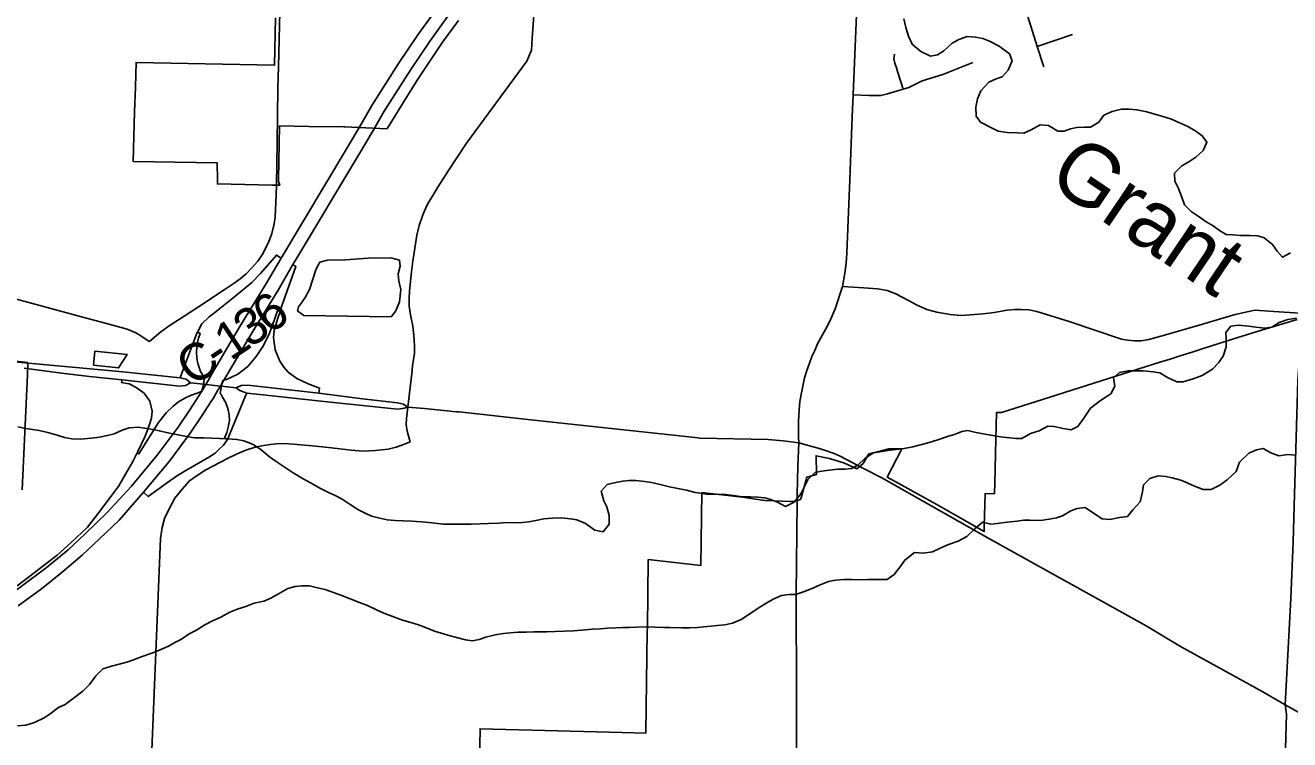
# Model space of a CAD drawing. Extents: x 114843 to 284848, y 317643 to 566895.
# Drawn here: x 179255 to 189485, y 339671 to 345452 of the extents above; entities that cross this region are included whole.
import ezdxf

# ---------------------------------------------------------------- set-up
doc = ezdxf.new("R2010")
doc.units = 0
for name, color, linetype in [('GM_X_City_Street', 7, 'Continuous'), ('GM_X_Corporation', 7, 'Continuous'), ('GM_X_County_Road', 7, 'Continuous'), ('GM_X_County_Road_Text', 7, 'Continuous'), ('GM_X_Interchange_Ramps', 7, 'Continuous'), ('GM_X_Interstate_Route', 7, 'Continuous'), ('GM_X_Minor_Lake', 7, 'Continuous'), ('GM_X_Minor_River', 7, 'Continuous'), ('GM_X_Minor_River_Text', 7, 'Continuous'), ('GM_X_State_Route', 7, 'Continuous'), ('GM_X_Township_Road', 7, 'Continuous')]:
    doc.layers.add(name, color=color, linetype=linetype)

msp = doc.modelspace()

# ---------------------------------------------------------------- linework, layer by layer
at = {"layer": 'GM_X_City_Street'}
msp.add_line((187443, 345281), (187729, 345377), dxfattribs=at)
for points in [[(186353, 346128), (186461, 346125), (186527, 346102), (186669, 346025), (186916, 345912), (187103, 345848), (187223, 345815), (187281, 345780), (187320, 345681), (187364, 345531), (187443, 345281), (187497, 345117)], [(182351, 342363), (182382, 342633), (182389, 342696), (182403, 342799), (182405, 342859), (182399, 342942), (182391, 343016), (182373, 343110), (182362, 343180), (182360, 343240), (182363, 343304), (182380, 343456), (182392, 343544), (182423, 343754), (182442, 343832), (182472, 343919), (182506, 344000), (182592, 344143), (182674, 344269), (182825, 344498), (183312, 345163), (183352, 345251), (183357, 345349), (183381, 345686)], [(185953, 344889), (186079, 344883), (186177, 344883), (186232, 344896), (186359, 344936), (186404, 344948), (186512, 345002), (186680, 345055), (186921, 345150)], [(186359, 344936), (186315, 345070), (186304, 345107), (186290, 345146), (186283, 345181), (186288, 345218)], [(185867, 343339), (186039, 343327), (186150, 343318), (186229, 343306), (186299, 343279), (186395, 343227), (186472, 343187), (186549, 343153), (186631, 343130), (186738, 343111), (186825, 343104), (186899, 343109), (187005, 343118), (187094, 343129), (187199, 343147), (187261, 343152), (187311, 343153), (187374, 343149), (187440, 343135), (187702, 343056), (188125, 342911), (188174, 342903), (188228, 342899), (188282, 342899), (188345, 342908), (188490, 342949), (188752, 343024), (189044, 343111), (189204, 343148), (189357, 343135), (189610, 343119)]]:
    msp.add_lwpolyline(points, dxfattribs=at)
at = {"layer": 'GM_X_Corporation'}
for points in [[(181279, 345511), (181272, 345130), (180152, 345152), (180146, 344951), (180139, 344752), (180133, 344551), (180127, 344351), (180808, 344338), (180811, 344203), (180810, 344168), (181254, 344158), (181314, 344157), (181304, 344189), (181304, 344207), (181313, 344639), (181549, 344633), (181832, 344629), (181840, 344629), (182180, 344615), (182185, 344619), (182336, 344864), (182436, 345025), (182631, 345316), (182759, 345492)], [(189545, 343072), (189322, 343005), (189258, 342986), (189058, 342922), (188964, 342893), (188785, 342836), (188695, 342807), (188606, 342779), (188519, 342751), (188435, 342725), (187484, 342423), (187153, 342318), (187113, 342318), (187107, 342103), (187099, 341748), (187098, 341662), (187020, 341661), (187012, 341399), (187013, 341355), (186782, 341488), (186631, 341573), (186571, 341606), (186324, 341743), (186228, 341796), (186346, 342025), (186241, 342024), (186180, 342009), (186080, 341984), (186033, 341905), (185982, 341863), (185884, 341908), (185763, 341947), (185653, 341968), (185656, 341816), (185578, 341796), (185562, 341737), (185534, 341639), (185527, 341615), (185477, 341598), (185448, 341599), (185239, 341607), (185219, 341610), (185059, 341634), (184892, 341653), (184730, 341672), (184720, 341080), (184296, 341129), (184288, 340577), (184287, 340553), (184275, 339723), (184085, 339728), (182935, 339760), (182924, 339218)], [(179230, 341692), (179272, 342623), (179275, 342723), (177612, 342905)]]:
    msp.add_lwpolyline(points, dxfattribs=at)
msp.add_lwpolyline([(179807, 342702), (180010, 342680), (180079, 342788), (179819, 342816)], close=True, dxfattribs=at)
at = {"layer": 'GM_X_County_Road'}
for points in [[(185513, 342073), (185511, 342119), (185512, 342248), (185517, 342339), (185523, 342408), (185532, 342464), (185542, 342517), (185560, 342598), (185578, 342658), (185600, 342719), (185620, 342772), (185642, 342820), (185666, 342873), (185731, 342995), (185768, 343064), (185808, 343158), (185867, 343339), (185887, 343447), (185896, 343528), (185902, 343607), (185904, 343675), (185925, 344205), (185945, 344713), (185953, 344889), (186010, 346258)], [(181287, 344164), (181293, 344501), (181299, 344947), (181303, 345115), (181314, 345562)], [(181222, 343694), (181250, 343768), (181268, 343846), (181276, 343900), (181281, 343963), (181283, 344014), (181287, 344153), (181287, 344164)], [(180262, 342897), (180352, 342971), (180428, 343025), (180540, 343098), (180648, 343169), (180865, 343311), (180946, 343366), (180995, 343399), (181043, 343442), (181086, 343486), (181136, 343544), (181176, 343602), (181218, 343685), (181222, 343694)], [(178240, 343425), (178295, 343429), (178356, 343428), (178405, 343427), (178462, 343420), (178520, 343410), (178578, 343398), (178823, 343331), (179095, 343260), (179709, 343093), (179953, 343027), (180080, 342994), (180111, 342980), (180149, 342963), (180181, 342944), (180258, 342894), (180262, 342897)], [(180270, 339390), (180349, 341300), (180362, 341387), (180382, 341460), (180414, 341529), (180466, 341626), (180524, 341698), (180585, 341765), (180637, 341803), (180715, 341855), (180891, 341947), (180970, 341985), (181040, 342014), (181115, 342038), (181183, 342052), (181238, 342059), (181285, 342064), (181348, 342067), (181425, 342063), (181607, 342047), (181734, 342032), (181891, 342014), (181990, 342007), (182090, 342010), (182191, 342022), (182257, 342039), (182323, 342061), (182369, 342080), (182345, 342167), (182338, 342221), (182340, 342269), (182351, 342363)], [(185499, 341596), (185499, 341654), (185506, 341884), (185513, 342073)], [(185486, 337772), (185489, 338308), (185495, 339398), (185496, 340014), (185491, 340851), (185499, 341591), (185499, 341596)]]:
    msp.add_lwpolyline(points, dxfattribs=at)
at = {"layer": 'GM_X_Interchange_Ramps'}
msp.add_line((180951, 343258), (180829, 343160), dxfattribs=at)
for points in [[(181325, 343568), (181287, 343593), (181158, 343443), (181089, 343371), (180951, 343258)], [(181631, 342476), (181636, 342516), (181545, 342551), (181453, 342593), (181381, 342646), (181347, 342686), (181314, 342734), (181277, 342827), (181263, 342926), (181270, 342981), (181285, 343035), (181296, 343075), (181317, 343135), (181321, 343151), (181443, 343501), (181419, 343515)], [(180829, 343160), (180799, 343135), (180742, 343093), (180684, 343035), (180648, 342970)], [(180843, 342532), (180848, 342556), (180852, 342576), (180862, 342579), (180882, 342585), (180975, 342628), (181056, 342692), (181122, 342771), (181177, 342853), (181225, 342947), (181256, 343025), (181300, 343157), (181321, 343151)], [(180648, 342970), (180643, 342960), (180513, 342614), (180509, 342600)], [(180648, 342970), (180671, 342958), (180656, 342919), (180646, 342874), (180640, 342812), (180644, 342759), (180651, 342714), (180672, 342650), (180706, 342598), (180696, 342547)], [(180038, 342582), (180035, 342561), (180095, 342550), (180152, 342521), (180218, 342475), (180262, 342409), (180281, 342330), (180277, 342274), (180261, 342221), (180225, 342128), (180166, 342003), (180160, 341992), (180123, 341918), (180067, 341819), (180011, 341725), (179862, 341524), (179758, 341390), (179627, 341267), (179514, 341164), (179327, 341021), (179189, 340917)], [(180696, 342547), (180683, 342491), (180653, 342478), (180591, 342456), (180545, 342434), (180494, 342404), (180452, 342371), (180396, 342316), (180333, 342239), (180175, 341984), (180160, 341992)], [(180891, 342100), (180866, 342112), (180885, 342156), (180897, 342199), (180907, 342255), (180905, 342301), (180893, 342351), (180877, 342396), (180851, 342444), (180839, 342464), (180831, 342473), (180843, 342532)], [(180891, 342100), (181038, 342453), (181047, 342475)], [(180555, 341848), (180574, 341859), (180747, 341960), (180791, 341990), (180823, 342022), (180860, 342055), (180891, 342100)], [(180213, 341675), (180249, 341638), (180406, 341751), (180486, 341810), (180555, 341848)]]:
    msp.add_lwpolyline(points, dxfattribs=at)
at = {"layer": 'GM_X_Interstate_Route'}
for points in [[(181972, 344653), (182060, 344803), (182275, 345142), (182432, 345374), (182642, 345667), (182794, 345873), (183017, 346154), (183181, 346355), (183395, 346595), (183659, 346876), (183841, 347059)], [(182069, 344601), (182159, 344756), (182374, 345095), (182531, 345326), (182741, 345620), (182893, 345826), (183116, 346107), (183280, 346308), (183325, 346359)], [(180731, 342572), (180763, 342626), (180992, 343015), (181201, 343356), (181325, 343568), (181852, 344448), (181972, 344653)], [(181419, 343515), (181446, 343560), (181951, 344401), (182069, 344601)], [(180814, 342499), (180834, 342533), (180848, 342556), (180862, 342579), (181091, 342967), (181300, 343309), (181419, 343515)], [(179140, 340850), (179222, 340910), (179425, 341061), (179601, 341208), (179742, 341340), (179914, 341507), (180114, 341723), (180323, 341972), (180491, 342200), (180586, 342339), (180683, 342491), (180715, 342545), (180731, 342572)], [(180757, 342406), (180775, 342433), (180814, 342499)], [(179197, 340753), (179387, 340892), (179555, 341027), (179716, 341164), (179856, 341295), (180015, 341447), (180213, 341675), (180422, 341925), (180590, 342152), (180685, 342292), (180757, 342406)]]:
    msp.add_lwpolyline(points, dxfattribs=at)
at = {"layer": 'GM_X_Minor_Lake'}
for points in [[(182216, 343094), (182254, 343140), (182284, 343214), (182294, 343315), (182278, 343381), (182273, 343441), (182289, 343503), (182283, 343551), (182213, 343571), (182029, 343567), (181846, 343554), (181700, 343550), (181638, 343536), (181608, 343482), (181582, 343398), (181554, 343314), (181520, 343248), (181490, 343205), (181466, 343175), (181458, 343141), (181509, 343104)], [(182216, 343094), (182254, 343140), (182284, 343214), (182294, 343315), (182278, 343381), (182273, 343441), (182289, 343503), (182283, 343551), (182213, 343571), (182029, 343567), (181846, 343554), (181700, 343550), (181638, 343536), (181608, 343482), (181582, 343398), (181554, 343314), (181520, 343248), (181490, 343205), (181466, 343175), (181458, 343141), (181509, 343103)], [(181509, 343104), (182216, 343094)]]:
    msp.add_lwpolyline(points, dxfattribs=at)
at = {"layer": 'GM_X_Minor_River'}
for points in [[(187608, 344596), (187534, 344642), (187466, 344646), (187392, 344606), (187334, 344580), (187284, 344582), (187198, 344584), (187126, 344596), (187072, 344621), (186984, 344667), (186948, 344717), (186946, 344789), (186958, 344857), (186986, 344921), (187050, 344993), (187110, 345019), (187160, 345035), (187206, 345089), (187239, 345165), (187219, 345222), (187135, 345282), (187057, 345324), (187001, 345344), (186943, 345356), (186875, 345360), (186807, 345338), (186754, 345306), (186688, 345246), (186636, 345214), (186578, 345202), (186500, 345241), (186430, 345299), (186400, 345365), (186380, 345433), (186364, 345505)], [(189492, 343611), (189426, 343575), (189384, 343625), (189346, 343679), (189278, 343732), (189226, 343748), (189162, 343752), (189088, 343752), (189028, 343756), (188970, 343760), (188918, 343792), (188866, 343828), (188808, 343861), (188752, 343903), (188688, 343945), (188634, 343999), (188612, 344061), (188584, 344131), (188556, 344190), (188552, 344254), (188612, 344314), (188670, 344348), (188726, 344384), (188786, 344440), (188815, 344506), (188777, 344558), (188725, 344596), (188661, 344632), (188587, 344666), (188529, 344693), (188459, 344713), (188393, 344733), (188329, 344751), (188247, 344767), (188185, 344773), (188123, 344773), (188048, 344755), (187982, 344725), (187940, 344669), (187874, 344627), (187824, 344627), (187764, 344626), (187712, 344614), (187660, 344596), (187608, 344596)], [(189539, 343082), (189469, 343070), (189399, 343048), (189341, 343010), (189285, 343000), (189211, 343008), (189153, 343016), (189069, 343024), (189010, 343018), (188968, 342966), (188970, 342914), (188972, 342850), (188946, 342774), (188910, 342720), (188860, 342668), (188776, 342618), (188704, 342592), (188624, 342568), (188573, 342568), (188497, 342602), (188433, 342639), (188379, 342649), (188299, 342655), (188239, 342657), (188179, 342655), (188109, 342643), (188059, 342599), (188069, 342531), (188037, 342469), (187953, 342415), (187873, 342353), (187820, 342273), (187770, 342205), (187718, 342177), (187652, 342189), (187580, 342205), (187528, 342209), (187458, 342171), (187388, 342149), (187318, 342109), (187268, 342107), (187144, 342123), (187066, 342135), (187004, 342146), (186936, 342160), (186882, 342172), (186832, 342164), (186774, 342140), (186724, 342126), (186639, 342098), (186567, 342076), (186499, 342058), (186435, 342042), (186367, 342026), (186301, 342018), (186251, 342014), (186185, 342004), (186117, 341992), (186049, 341949), (185991, 341892), (185939, 341866), (185889, 341861), (185829, 341859), (185758, 341851), (185698, 341845), (185646, 341833), (185586, 341777), (185558, 341715), (185530, 341661), (185476, 341593), (185406, 341557), (185342, 341593), (185288, 341615), (185236, 341627), (185182, 341633), (185122, 341635), (185058, 341637), (185000, 341645), (184924, 341655), (184860, 341658), (184785, 341656), (184731, 341662), (184675, 341672), (184605, 341690)], [(184605, 341690), (184547, 341700), (184467, 341716), (184393, 341736), (184321, 341753), (184267, 341761), (184195, 341769), (184139, 341769), (184089, 341763), (184019, 341749), (183963, 341735), (183915, 341683), (183937, 341605), (183959, 341555), (183979, 341484), (183979, 341416), (183930, 341354), (183862, 341366), (183788, 341419), (183718, 341449), (183666, 341457), (183592, 341467), (183520, 341463), (183450, 341457), (183400, 341447), (183328, 341435), (183278, 341429), (183214, 341427), (183160, 341428), (183084, 341424), (183004, 341420), (182936, 341418), (182864, 341416), (182812, 341416), (182754, 341414), (182690, 341414), (182640, 341416), (182570, 341422), (182494, 341430), (182386, 341439), (182313, 341443), (182249, 341445), (182183, 341451), (182125, 341463), (182057, 341481), (182005, 341503), (181947, 341533), (181885, 341574), (181819, 341616), (181763, 341646), (181709, 341670), (181637, 341706), (181567, 341746), (181503, 341783), (181423, 341831), (181365, 341867), (181286, 341921), (181232, 341961), (181162, 342018), (181094, 342062), (181024, 342088), (180966, 342100), (180896, 342106), (180827, 342108), (180765, 342110), (180699, 342114), (180623, 342114), (180559, 342125), (180491, 342137), (180409, 342155), (180341, 342169), (180289, 342181), (180221, 342193), (180169, 342199), (180097, 342195), (180039, 342175), (179975, 342147), (179921, 342133), (179855, 342120), (179787, 342110), (179703, 342104), (179631, 342106), (179573, 342116), (179513, 342136), (179439, 342156), (179367, 342174), (179315, 342182), (179261, 342190), (179195, 342203)], [(189535, 341972), (189471, 341978), (189397, 341968), (189331, 341992), (189269, 342026), (189215, 342016), (189153, 341990), (189079, 341918), (189051, 341840), (188979, 341774), (188920, 341730), (188850, 341696), (188784, 341696), (188714, 341722), (188656, 341750), (188604, 341770), (188534, 341791), (188482, 341801), (188422, 341805), (188354, 341785), (188302, 341733), (188294, 341677), (188276, 341597), (188216, 341531), (188172, 341476), (188109, 341469), (188031, 341453), (187967, 341459), (187897, 341505), (187829, 341549), (187765, 341543), (187715, 341523), (187647, 341483), (187597, 341465), (187539, 341455), (187469, 341445), (187383, 341448), (187331, 341446), (187281, 341440), (187227, 341434), (187177, 341428), (187119, 341420), (187067, 341416), (186999, 341430), (186941, 341380), (186874, 341316), (186804, 341278), (186724, 341250), (186656, 341222), (186594, 341192), (186520, 341180), (186450, 341186), (186370, 341124), (186332, 341068), (186284, 341008), (186229, 340968), (186149, 340966), (186069, 340966), (185995, 340965), (185945, 340967), (185879, 340967), (185811, 340961), (185753, 340951), (185687, 340925), (185633, 340901), (185559, 340871)], [(185559, 340871), (185487, 340847), (185435, 340845), (185373, 340837), (185305, 340809), (185254, 340779), (185194, 340741), (185118, 340689), (185046, 340643), (184978, 340615), (184914, 340599), (184852, 340595), (184802, 340589), (184744, 340583), (184694, 340578), (184628, 340576), (184566, 340576), (184470, 340578), (184418, 340580), (184348, 340582), (184279, 340584), (184201, 340582), (184141, 340580), (184089, 340578), (184033, 340576), (183965, 340573), (183909, 340569), (183843, 340565), (183757, 340557), (183691, 340553), (183617, 340549), (183543, 340547), (183475, 340545), (183419, 340545), (183369, 340543), (183309, 340541), (183243, 340540), (183177, 340536), (183123, 340530), (183057, 340520), (182982, 340500), (182928, 340482), (182874, 340472), (182818, 340478), (182756, 340496), (182694, 340512), (182640, 340528), (182566, 340550), (182492, 340579), (182436, 340601), (182374, 340619), (182308, 340637), (182222, 340671), (182156, 340695), (182098, 340722), (182024, 340756), (181960, 340782), (181884, 340810), (181808, 340840), (181740, 340866), (181682, 340886), (181620, 340901), (181556, 340915), (181494, 340917), (181438, 340911), (181380, 340895), (181304, 340851), (181242, 340817), (181186, 340791), (181108, 340775), (181040, 340749), (180977, 340729), (180909, 340703), (180837, 340663), (180765, 340631), (180707, 340599), (180635, 340555), (180581, 340527), (180519, 340483), (180465, 340457), (180415, 340427), (180328, 340389), (180278, 340371), (180202, 340345), (180130, 340317), (180076, 340297), (180026, 340285), (179952, 340266), (179884, 340244), (179826, 340188), (179776, 340117), (179720, 340063), (179653, 340011), (179579, 339955), (179525, 339931), (179457, 339881), (179407, 339849), (179331, 339811), (179259, 339789), (179193, 339784)]]:
    msp.add_lwpolyline(points, dxfattribs=at)
at = {"layer": 'GM_X_State_Route'}
msp.add_line((186043, 341864), (186181, 341793), dxfattribs=at)
for points in [[(179193, 342725), (179664, 342683), (180045, 342649), (180509, 342600)], [(179247, 342678), (179547, 342636), (179774, 342611)], [(179774, 342611), (180038, 342582), (180502, 342533), (180551, 342538), (180593, 342559), (180696, 342547)], [(180509, 342600), (180556, 342589), (180593, 342559)], [(180696, 342547), (180715, 342545), (180834, 342533), (180843, 342532), (180962, 342518), (180992, 342496), (181047, 342475), (181204, 342459)], [(180962, 342518), (181002, 342538), (181056, 342541), (181631, 342476), (181983, 342428), (182268, 342398), (182316, 342385), (182351, 342363)], [(181204, 342459), (181622, 342414), (182266, 342346), (182311, 342352), (182351, 342363)], [(182351, 342363), (182484, 342350), (182745, 342325), (182766, 342323), (183369, 342257), (184699, 342114), (184714, 342112), (185265, 342100), (185386, 342088), (185513, 342073)], [(185513, 342073), (185600, 342050), (185670, 342030), (185730, 342011), (185800, 341986), (185847, 341965), (186043, 341864)], [(186181, 341793), (186185, 341790), (187056, 341297), (188324, 340593), (188601, 340426), (189267, 340059), (189447, 339954), (190474, 339381), (190924, 339131)]]:
    msp.add_lwpolyline(points, dxfattribs=at)
at = {"layer": 'GM_X_Township_Road'}
for points in [[(189447, 339954), (189494, 340814), (189513, 341272), (189523, 341654), (189552, 342578), (189564, 342771), (189570, 342813), (189577, 342845), (189591, 342891), (189596, 342918), (189604, 342982), (189610, 343119)], [(189199, 329914), (189222, 330833), (189237, 331488), (189252, 332112), (189406, 337676), (189404, 338099), (189443, 339319), (189460, 339877), (189447, 339954)]]:
    msp.add_lwpolyline(points, dxfattribs=at)

# ---------------------------------------------------------------- texts
at = {"layer": 'GM_X_County_Road_Text'}
for s, rotation, p in [('6', 36.0721, (181233, 342945)), ('3', 34.0157, (181071, 342835)), ('1', 33.8387, (180916, 342731)), ('C', 35.1426, (180614, 342522)), ('-', 33.8572, (180814, 342663))]:
    msp.add_text(s, height=300, rotation=rotation, dxfattribs=at).set_placement(p)
at = {"layer": 'GM_X_Minor_River_Text'}
msp.add_text('Grant', height=500, rotation=325.9375, dxfattribs=at).set_placement((187508, 344178))

doc.saveas('drawing.dxf')
